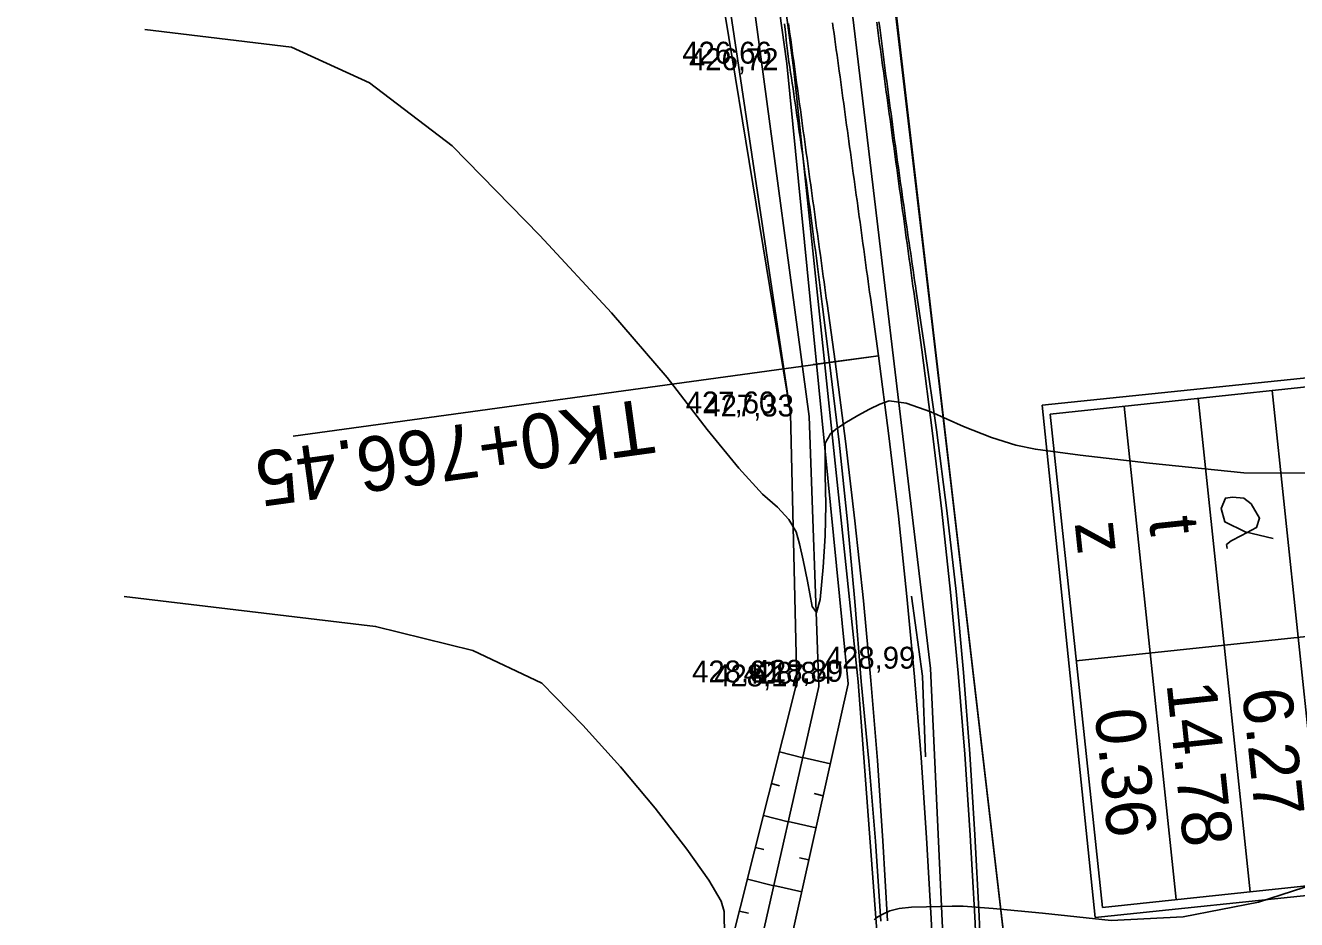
# Model space of a CAD drawing. Extents: x -574342 to -507939, y -1144044 to -1123894.
# Drawn here: x -508582.8 to -508524.7, y -1143810.6 to -1143769.7 of the extents above; entities that cross this region are included whole.
import ezdxf

# ---------------------------------------------------------------- set-up
doc = ezdxf.new("R2010")
doc.units = 0
for name, color, linetype in [('01_PARCELY_NAVRH_PC', 7, 'Continuous'), ('1000', 7, 'Continuous'), ('18', 7, 'Continuous'), ('21', 7, 'Continuous'), ('23', 7, 'Continuous'), ('42', 7, 'Continuous'), ('55', 7, 'Continuous'), ('60', 7, 'Continuous'), ('61', 7, 'Continuous'), ('Level 255', 7, 'Continuous'), ('SO 101_popis oblouku', 7, 'Continuous'), ('tab', 7, 'Continuous'), ('VRST HL', 7, 'Continuous'), ('VRST VEDL', 7, 'Continuous')]:
    doc.layers.add(name, color=color, linetype=linetype)

msp = doc.modelspace()

# ---------------------------------------------------------------- linework, layer by layer
msp.add_lwpolyline([(-508536.292, -1143787.057), (-508533.867, -1143810.452), (-508512.21, -1143808.207), (-508514.636, -1143784.812)], close=True)
at = {"layer": '01_PARCELY_NAVRH_PC'}
for points in [[(-508550.74, -1143812.56), (-508547.51, -1143799.72), (-508547.8, -1143787.43), (-508554.08, -1143749.16), (-508553.41, -1143747.02), (-508554.21, -1143734.12), (-508553.55, -1143725.9), (-508551.64, -1143719.89), (-508547.57, -1143710.87), (-508540.84, -1143702.78), (-508531.01, -1143689.84), (-508528.88, -1143683.95), (-508518.64, -1143667.59), (-508513.88, -1143662.3), (-508507.94, -1143646.93), (-508502.84, -1143629.47), (-508500.33, -1143614.14), (-508495.09, -1143559.2), (-508493.85, -1143537.59)], [(-508550.74, -1143812.56), (-508547.51, -1143799.72), (-508547.8, -1143787.43), (-508554.08, -1143749.16), (-508553.41, -1143747.02), (-508554.21, -1143734.12), (-508553.55, -1143725.9), (-508551.64, -1143719.89), (-508547.57, -1143710.87), (-508540.84, -1143702.78), (-508531.01, -1143689.84), (-508528.88, -1143683.95), (-508518.64, -1143667.59), (-508513.88, -1143662.3), (-508507.94, -1143646.93), (-508502.84, -1143629.47), (-508500.33, -1143614.14), (-508495.09, -1143559.2), (-508493.85, -1143537.59)], [(-508488.59, -1143541.43), (-508489.82, -1143560.44), (-508491.6, -1143582.01), (-508495.73, -1143620.81), (-508499.42, -1143638.98), (-508505.75, -1143657.81), (-508517.46, -1143682.4), (-508526.71, -1143694.52), (-508540.76, -1143717.14), (-508543.32, -1143721.09), (-508546.79, -1143736.35), (-508545.73, -1143746.01), (-508540.36, -1143791.5), (-508536.1, -1143827.99)], [(-508488.59, -1143541.43), (-508489.82, -1143560.44), (-508491.6, -1143582.01), (-508495.73, -1143620.81), (-508499.42, -1143638.98), (-508505.75, -1143657.81), (-508517.46, -1143682.4), (-508526.71, -1143694.52), (-508540.76, -1143717.14), (-508543.32, -1143721.09), (-508546.79, -1143736.35), (-508545.73, -1143746.01), (-508540.36, -1143791.5), (-508536.1, -1143827.99)]]:
    msp.add_lwpolyline(points, dxfattribs=at)
at = {"layer": '1000'}
for points in [[(-508547.89, -1143769.613), (-508547.856, -1143769.859), (-508547.822, -1143770.105), (-508547.789, -1143770.351), (-508547.755, -1143770.597), (-508547.721, -1143770.843), (-508547.687, -1143771.089), (-508547.653, -1143771.335), (-508547.619, -1143771.581), (-508547.585, -1143771.828), (-508547.552, -1143772.074), (-508547.518, -1143772.32), (-508547.484, -1143772.566), (-508547.45, -1143772.812), (-508547.416, -1143773.058), (-508547.382, -1143773.304), (-508547.348, -1143773.55), (-508547.315, -1143773.796), (-508547.281, -1143774.042), (-508547.247, -1143774.288), (-508547.213, -1143774.534), (-508547.179, -1143774.78), (-508547.145, -1143775.027), (-508547.111, -1143775.273), (-508547.078, -1143775.519), (-508547.044, -1143775.765), (-508547.01, -1143776.011), (-508546.976, -1143776.257), (-508546.942, -1143776.503), (-508546.908, -1143776.749), (-508546.874, -1143776.995), (-508546.841, -1143777.241), (-508546.807, -1143777.487), (-508546.773, -1143777.733), (-508546.739, -1143777.979), (-508546.705, -1143778.226), (-508546.671, -1143778.472), (-508546.637, -1143778.718), (-508546.604, -1143778.964), (-508546.57, -1143779.21), (-508546.536, -1143779.456), (-508546.502, -1143779.702), (-508546.468, -1143779.948), (-508546.434, -1143780.194), (-508546.4, -1143780.44), (-508546.367, -1143780.686), (-508546.333, -1143780.932), (-508546.299, -1143781.178), (-508546.265, -1143781.425), (-508546.231, -1143781.671), (-508546.197, -1143781.917), (-508546.163, -1143782.163), (-508546.13, -1143782.409), (-508545.764, -1143785.065), (-508545.287, -1143788.701), (-508544.854, -1143792.342), (-508544.466, -1143795.988), (-508544.123, -1143799.639), (-508543.825, -1143803.294), (-508543.572, -1143806.952), (-508543.364, -1143810.613)], [(-508543.86, -1143769.56), (-508543.826, -1143769.806), (-508543.792, -1143770.052), (-508543.758, -1143770.298), (-508543.724, -1143770.544), (-508543.691, -1143770.79), (-508543.657, -1143771.036), (-508543.623, -1143771.282), (-508543.589, -1143771.528), (-508543.555, -1143771.774), (-508543.521, -1143772.021), (-508543.487, -1143772.267), (-508543.454, -1143772.513), (-508543.42, -1143772.759), (-508543.386, -1143773.005), (-508543.352, -1143773.251), (-508543.318, -1143773.497), (-508543.284, -1143773.743), (-508543.25, -1143773.989), (-508543.217, -1143774.235), (-508543.183, -1143774.481), (-508543.149, -1143774.727), (-508543.115, -1143774.973), (-508543.081, -1143775.22), (-508543.047, -1143775.466), (-508543.013, -1143775.712), (-508542.979, -1143775.958), (-508542.946, -1143776.204), (-508542.912, -1143776.45), (-508542.878, -1143776.696), (-508542.844, -1143776.942), (-508542.81, -1143777.188), (-508542.776, -1143777.434), (-508542.742, -1143777.68), (-508542.709, -1143777.926), (-508542.675, -1143778.172), (-508542.641, -1143778.419), (-508542.607, -1143778.665), (-508542.573, -1143778.911), (-508542.539, -1143779.157), (-508542.505, -1143779.403), (-508542.472, -1143779.649), (-508542.438, -1143779.895), (-508542.404, -1143780.141), (-508542.37, -1143780.387), (-508542.336, -1143780.633), (-508542.302, -1143780.879), (-508542.268, -1143781.125), (-508542.235, -1143781.371), (-508542.201, -1143781.618), (-508542.167, -1143781.864), (-508541.801, -1143784.52), (-508541.318, -1143788.204), (-508540.879, -1143791.894), (-508540.486, -1143795.59), (-508540.138, -1143799.29), (-508539.836, -1143802.993), (-508539.58, -1143806.701), (-508539.369, -1143810.411), (-508539.276, -1143812.379)], [(-508543.754, -1143769.545), (-508543.723, -1143769.792), (-508543.691, -1143770.038), (-508543.66, -1143770.284), (-508543.628, -1143770.531), (-508543.596, -1143770.777), (-508543.564, -1143771.023), (-508543.532, -1143771.27), (-508543.5, -1143771.516), (-508543.468, -1143771.762), (-508543.435, -1143772.009), (-508543.403, -1143772.255), (-508543.37, -1143772.501), (-508543.337, -1143772.747), (-508543.305, -1143772.994), (-508543.272, -1143773.24), (-508543.239, -1143773.486), (-508543.205, -1143773.732), (-508543.172, -1143773.978), (-508543.139, -1143774.225), (-508543.105, -1143774.471), (-508543.072, -1143774.717), (-508543.038, -1143774.963), (-508543.004, -1143775.209), (-508542.971, -1143775.455), (-508542.937, -1143775.701), (-508542.902, -1143775.947), (-508542.868, -1143776.193), (-508542.834, -1143776.439), (-508542.799, -1143776.685), (-508542.765, -1143776.931), (-508542.73, -1143777.177), (-508542.696, -1143777.423), (-508542.661, -1143777.669), (-508542.626, -1143777.915), (-508542.591, -1143778.161), (-508542.556, -1143778.407), (-508542.52, -1143778.653), (-508542.485, -1143778.899), (-508542.449, -1143779.144), (-508542.414, -1143779.39), (-508542.378, -1143779.636), (-508542.342, -1143779.882), (-508542.306, -1143780.128), (-508542.27, -1143780.373), (-508542.234, -1143780.619), (-508542.198, -1143780.865), (-508542.162, -1143781.111), (-508542.125, -1143781.356), (-508542.089, -1143781.602), (-508542.052, -1143781.848), (-508541.655, -1143784.5), (-508541.132, -1143788.181), (-508540.656, -1143791.869), (-508540.231, -1143795.564), (-508539.894, -1143799.268), (-508539.61, -1143802.976), (-508539.373, -1143806.688), (-508539.182, -1143810.401), (-508539.098, -1143812.371)], [(-508548.076, -1143769.638), (-508548.047, -1143769.885), (-508548.018, -1143770.132), (-508547.989, -1143770.379), (-508547.96, -1143770.625), (-508547.932, -1143770.872), (-508547.903, -1143771.119), (-508547.874, -1143771.366), (-508547.827, -1143771.61), (-508547.791, -1143771.856), (-508547.754, -1143772.102), (-508547.718, -1143772.347), (-508547.682, -1143772.593), (-508547.646, -1143772.839), (-508547.61, -1143773.085), (-508547.574, -1143773.33), (-508547.538, -1143773.576), (-508547.502, -1143773.822), (-508547.467, -1143774.068), (-508547.431, -1143774.314), (-508547.396, -1143774.56), (-508547.361, -1143774.805), (-508547.326, -1143775.051), (-508547.291, -1143775.297), (-508547.256, -1143775.543), (-508547.222, -1143775.789), (-508547.188, -1143776.035), (-508547.154, -1143776.281), (-508547.121, -1143776.528), (-508547.087, -1143776.774), (-508547.054, -1143777.02), (-508547.021, -1143777.266), (-508546.987, -1143777.512), (-508546.954, -1143777.758), (-508546.921, -1143778.005), (-508546.889, -1143778.251), (-508546.856, -1143778.497), (-508546.823, -1143778.743), (-508546.791, -1143778.99), (-508546.758, -1143779.236), (-508546.726, -1143779.482), (-508546.694, -1143779.728), (-508546.661, -1143779.975), (-508546.629, -1143780.221), (-508546.598, -1143780.467), (-508546.566, -1143780.714), (-508546.534, -1143780.96), (-508546.502, -1143781.206), (-508546.471, -1143781.453), (-508546.44, -1143781.699), (-508546.408, -1143781.946), (-508546.377, -1143782.192), (-508546.346, -1143782.439), (-508546.011, -1143785.099), (-508545.58, -1143788.737), (-508545.194, -1143792.38), (-508544.856, -1143796.027), (-508544.564, -1143799.678), (-508544.218, -1143803.323), (-508543.918, -1143806.974), (-508543.665, -1143810.628)]]:
    msp.add_lwpolyline(points, dxfattribs=at)
at = {"layer": '21'}
msp.add_lwpolyline([(-508545.875, -1143769.586), (-508545.841, -1143769.832), (-508545.807, -1143770.078), (-508545.773, -1143770.325), (-508545.74, -1143770.571), (-508545.706, -1143770.817), (-508545.672, -1143771.063), (-508545.638, -1143771.309), (-508545.604, -1143771.555), (-508545.57, -1143771.801), (-508545.536, -1143772.047), (-508545.503, -1143772.293), (-508545.469, -1143772.539), (-508545.435, -1143772.785), (-508545.401, -1143773.031), (-508545.367, -1143773.277), (-508545.333, -1143773.524), (-508545.299, -1143773.77), (-508545.266, -1143774.016), (-508545.232, -1143774.262), (-508545.198, -1143774.508), (-508545.164, -1143774.754), (-508545.13, -1143775), (-508545.096, -1143775.246), (-508545.062, -1143775.492), (-508545.029, -1143775.738), (-508544.995, -1143775.984), (-508544.961, -1143776.23), (-508544.927, -1143776.476), (-508544.893, -1143776.723), (-508544.859, -1143776.969), (-508544.825, -1143777.215), (-508544.792, -1143777.461), (-508544.758, -1143777.707), (-508544.724, -1143777.953), (-508544.69, -1143778.199), (-508544.656, -1143778.445), (-508544.622, -1143778.691), (-508544.588, -1143778.937), (-508544.555, -1143779.183), (-508544.521, -1143779.429), (-508544.487, -1143779.675), (-508544.453, -1143779.922), (-508544.419, -1143780.168), (-508544.385, -1143780.414), (-508544.351, -1143780.66), (-508544.318, -1143780.906), (-508544.284, -1143781.152), (-508544.25, -1143781.398), (-508544.216, -1143781.644), (-508544.182, -1143781.89), (-508544.148, -1143782.136), (-508543.783, -1143784.792), (-508543.302, -1143788.452), (-508542.866, -1143792.118), (-508542.476, -1143795.789), (-508542.131, -1143799.464), (-508541.831, -1143803.144), (-508541.576, -1143806.826), (-508541.367, -1143810.512), (-508541.274, -1143812.467)], dxfattribs=at)
at = {"layer": '23'}
for points in [[(-508543.783, -1143784.792), (-508570.531, -1143788.473)], [(-508543.783, -1143784.792), (-508546.755, -1143785.201)]]:
    msp.add_lwpolyline(points, dxfattribs=at)
at = {"layer": '42'}
msp.add_lwpolyline([(-508705.85, -1143964.71), (-508677.04, -1143948.2), (-508689.78, -1143863.38), (-508555.59, -1143821.12), (-508536.1, -1143827.99), (-508546.79, -1143736.35), (-508527.3, -1143732.18), (-508529.03, -1143725.92)], dxfattribs=at)
msp.add_lwpolyline([(-508705.85, -1143964.71), (-508677.04, -1143948.2), (-508689.78, -1143863.38), (-508555.59, -1143821.12), (-508536.1, -1143827.99), (-508546.79, -1143736.35), (-508527.3, -1143732.18), (-508529.03, -1143725.92)], dxfattribs=at)
at = {"layer": '55'}
for points in [[(-508548.61, -1143735.08), (-508548.65, -1143740.56), (-508547.87, -1143747.22), (-508545.1, -1143768.03), (-508541.4, -1143799.09), (-508540.43, -1143820.16), (-508537.93, -1143851.28), (-508535.31, -1143876.1), (-508531.43, -1143907.19), (-508528.41, -1143930.89), (-508527.67, -1143936.89)], [(-508548.61, -1143735.08), (-508548.65, -1143740.56), (-508547.87, -1143747.22), (-508545.1, -1143768.03), (-508541.4, -1143799.09), (-508540.43, -1143820.16), (-508537.93, -1143851.28), (-508535.31, -1143876.1), (-508531.43, -1143907.19), (-508528.41, -1143930.89), (-508527.67, -1143936.89)], [(-508552.96, -1143735.51), (-508552.22, -1143741.39), (-508550.83, -1143747.83), (-508547.65, -1143771.75), (-508544.7, -1143799.69), (-508543.59, -1143814.54)], [(-508552.96, -1143735.51), (-508552.22, -1143741.39), (-508550.83, -1143747.83), (-508547.65, -1143771.75), (-508544.7, -1143799.69), (-508543.59, -1143814.54)]]:
    msp.add_lwpolyline(points, dxfattribs=at)
at = {"layer": '60'}
msp.add_lwpolyline([(-508555.9, -1143830), (-508550.45, -1143820.77), (-508548.22, -1143813.49), (-508545.16, -1143799.78), (-508547.96, -1143771.45), (-508551.42, -1143746.75), (-508553.41, -1143747.02), (-508554.08, -1143749.16), (-508550.52, -1143769.17), (-508547.8, -1143787.43), (-508547.51, -1143799.72), (-508550.74, -1143812.56), (-508553.2, -1143819.26)], close=True, dxfattribs=at)
msp.add_lwpolyline([(-508555.9, -1143830), (-508550.45, -1143820.77), (-508548.22, -1143813.49), (-508545.16, -1143799.78), (-508547.96, -1143771.45), (-508551.42, -1143746.75), (-508553.41, -1143747.02), (-508554.08, -1143749.16), (-508550.52, -1143769.17), (-508547.8, -1143787.43), (-508547.51, -1143799.72), (-508550.74, -1143812.56), (-508553.2, -1143819.26)], close=True, dxfattribs=at)
msp.add_lwpolyline([(-508551.66, -1143819.56), (-508549.48, -1143813.04), (-508546.5, -1143799.9), (-508546.95, -1143787.57), (-508549.4, -1143769.33), (-508552.38, -1143749.02), (-508551.66, -1143748.17)], dxfattribs=at)
msp.add_lwpolyline([(-508551.66, -1143819.56), (-508549.48, -1143813.04), (-508546.5, -1143799.9), (-508546.95, -1143787.57), (-508549.4, -1143769.33), (-508552.38, -1143749.02), (-508551.66, -1143748.17)], dxfattribs=at)
at = {"layer": '61'}
for p, q in [((-508548.308, -1143802.891), (-508547.239, -1143803.159)), ((-508548.308, -1143802.891), (-508547.239, -1143803.159)), ((-508545.975, -1143803.432), (-508547.237, -1143803.15)), ((-508545.975, -1143803.432), (-508547.237, -1143803.15)), ((-508548.674, -1143804.345), (-508548.306, -1143804.438)), ((-508548.674, -1143804.345), (-508548.306, -1143804.438)), ((-508546.302, -1143804.896), (-508546.724, -1143804.802)), ((-508546.302, -1143804.896), (-508546.724, -1143804.802)), ((-508549.039, -1143805.8), (-508547.903, -1143806.086)), ((-508549.039, -1143805.8), (-508547.903, -1143806.086)), ((-508546.629, -1143806.36), (-508547.901, -1143806.076)), ((-508546.629, -1143806.36), (-508547.901, -1143806.076)), ((-508549.405, -1143807.255), (-508549.016, -1143807.353)), ((-508549.405, -1143807.255), (-508549.016, -1143807.353)), ((-508546.955, -1143807.824), (-508547.381, -1143807.729)), ((-508546.955, -1143807.824), (-508547.381, -1143807.729)), ((-508549.771, -1143808.709), (-508548.567, -1143809.012)), ((-508549.771, -1143808.709), (-508548.567, -1143809.012)), ((-508547.282, -1143809.288), (-508548.564, -1143809.002)), ((-508547.282, -1143809.288), (-508548.564, -1143809.002)), ((-508550.137, -1143810.164), (-508549.725, -1143810.268)), ((-508550.137, -1143810.164), (-508549.725, -1143810.268))]:
    msp.add_line(p, q, dxfattribs=at)
at = {"layer": 'SO 101_popis oblouku'}
for p, q in [((-508535.931, -1143787.457), (-508519.025, -1143785.668)), ((-508525.787, -1143786.384), (-508523.403, -1143808.925)), ((-508529.168, -1143786.741), (-508526.784, -1143809.282)), ((-508535.931, -1143787.457), (-508533.546, -1143809.998)), ((-508532.549, -1143787.099), (-508530.165, -1143809.64)), ((-508534.738, -1143798.727), (-508517.833, -1143796.939)), ((-508533.546, -1143809.998), (-508516.64, -1143808.209))]:
    msp.add_line(p, q, dxfattribs=at)
msp.add_lwpolyline([(-508525.733, -1143793.143), (-508527.016, -1143792.84), (-508527.947, -1143792.386), (-508528.109, -1143791.775), (-508527.923, -1143791.296), (-508527.592, -1143791.255), (-508527.078, -1143791.301), (-508526.741, -1143791.563), (-508526.357, -1143792.217), (-508526.505, -1143792.645), (-508527.194, -1143793.013), (-508527.657, -1143793.248), (-508527.866, -1143793.42), (-508527.846, -1143793.602)], dxfattribs=at)
at = {"layer": 'tab'}
msp.add_lwpolyline([(-508542.272, -1143795.772), (-508541.768, -1143799.433), (-508541.627, -1143803.124)], dxfattribs=at)
at = {"layer": 'VRST HL'}
for points in [[(-508550.814, -1143811.323), (-508550.832, -1143810.189), (-508550.965, -1143809.706), (-508551.535, -1143808.757), (-508552.543, -1143807.342), (-508553.987, -1143805.46), (-508555.571, -1143803.569), (-508557.294, -1143801.668), (-508559.156, -1143799.757), (-508562.312, -1143798.254), (-508566.764, -1143797.16), (-508578.258, -1143795.79)], [(-508519.201, -1143807.428), (-508526.409, -1143809.757), (-508529.856, -1143810.424), (-508533.145, -1143810.594), (-508536.278, -1143810.268), (-508538.531, -1143810.051), (-508539.907, -1143809.943), (-508540.403, -1143809.945), (-508540.962, -1143809.953), (-508541.582, -1143809.966), (-508542.265, -1143809.984), (-508542.825, -1143810.047), (-508543.263, -1143810.156), (-508543.579, -1143810.31), (-508543.802, -1143810.429), (-508543.932, -1143810.515), (-508543.97, -1143810.565)]]:
    msp.add_lwpolyline(points, dxfattribs=at)
at = {"layer": 'VRST VEDL'}
msp.add_lwpolyline([(-508577.313, -1143769.894), (-508570.608, -1143770.694), (-508567.039, -1143772.329), (-508563.254, -1143775.201), (-508559.252, -1143779.309), (-508555.977, -1143782.838), (-508553.429, -1143785.789), (-508551.607, -1143788.161), (-508550.159, -1143789.939), (-508549.085, -1143791.122), (-508548.385, -1143791.71), (-508547.869, -1143792.283), (-508547.538, -1143792.841), (-508547.39, -1143793.386), (-508547.22, -1143794.134), (-508547.026, -1143795.088), (-508546.808, -1143796.246), (-508546.615, -1143796.528), (-508546.446, -1143795.932), (-508546.301, -1143794.46), (-508546.213, -1143793.02), (-508546.183, -1143791.613), (-508546.211, -1143790.238), (-508546.219, -1143789.301), (-508546.208, -1143788.8), (-508546.177, -1143788.737), (-508546.131, -1143788.646), (-508546.068, -1143788.526), (-508545.989, -1143788.378), (-508545.738, -1143788.162), (-508545.315, -1143787.876), (-508544.72, -1143787.521), (-508544.185, -1143787.232), (-508543.71, -1143787.008), (-508543.293, -1143786.849), (-508542.519, -1143786.967), (-508541.388, -1143787.359), (-508539.899, -1143788.028), (-508538.605, -1143788.535), (-508537.507, -1143788.881), (-508536.604, -1143789.066), (-508534.564, -1143789.34), (-508531.389, -1143789.701), (-508527.078, -1143790.151), (-508523.3, -1143790.159)], dxfattribs=at)

# ---------------------------------------------------------------- texts
at = {"layer": '18'}
msp.add_text('TK0+766.45', height=2.5, rotation=187.83426, dxfattribs=at).set_placement((-508554.235, -1143786.735))
at = {"layer": 'Level 255'}
for s, p in [('426,66', (-508552.745, -1143771.45)), ('426,72', (-508552.435, -1143771.75)), ('427,60', (-508552.585, -1143787.43)), ('427,33', (-508551.735, -1143787.57)), ('428,99', (-508546.185, -1143799.09)), ('428,89', (-508549.485, -1143799.69)), ('428,61', (-508552.295, -1143799.72)), ('428,17', (-508551.285, -1143799.9)), ('428,84', (-508549.945, -1143799.78))]:
    msp.add_text(s, height=1, dxfattribs=at).set_placement(p)
at = {"layer": 'SO 101_popis oblouku'}
for s, height, p in [('t', 2.267, (-508531.414, -1143792.243)), ('z', 2.267, (-508534.812, -1143792.44)), ('14.78', 2.2667, (-508530.617, -1143799.769)), ('6.27', 2.2667, (-508527.166, -1143800.077)), ('0.36', 2.2667, (-508533.905, -1143801.013))]:
    msp.add_text(s, height=height, rotation=276.03377, dxfattribs=at).set_placement(p)

doc.saveas('drawing.dxf')
